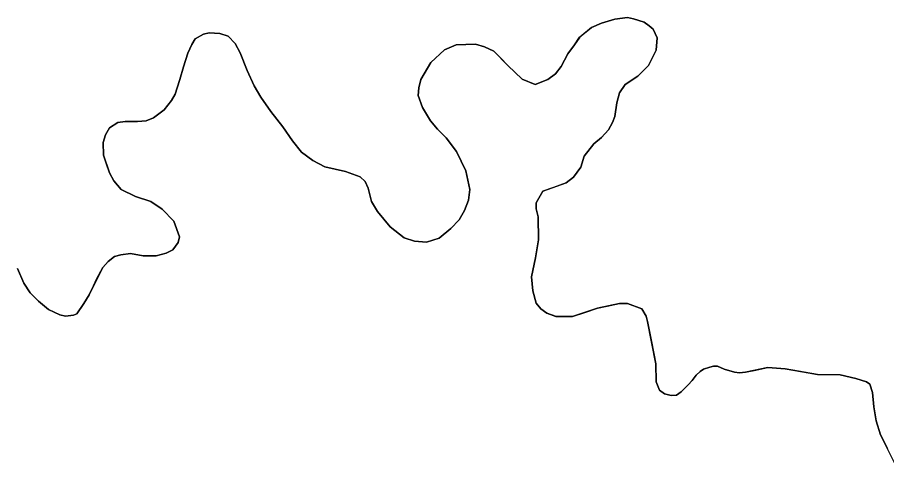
# Model space of a CAD drawing. Extents: x 3694830 to 3732949, y 415201 to 440970.
# Drawn here: x 3721497.9 to 3721764.9, y 422360.3 to 422497.9 of the extents above; entities that cross this region are included whole.
import ezdxf

# ---------------------------------------------------------------- set-up
doc = ezdxf.new("R2010")
doc.units = 0
doc.layers.add('V-TOPO-SHOR', color=7, linetype='Continuous')
doc.layers.add('V-WETL-SWMP', color=7, linetype='Continuous')

msp = doc.modelspace()

# ---------------------------------------------------------------- linework, layer by layer
at = {"layer": 'V-TOPO-SHOR'}
for points in [[(3721670.62, 422491.85), (3721674.26, 422494.81), (3721677.35, 422496.15), (3721681.39, 422497.36), (3721685.28, 422497.9), (3721687.17, 422497.5), (3721690.39, 422496.42), (3721692.01, 422495.34), (3721693.22, 422494.27), (3721694.43, 422491.58), (3721694.16, 422487.81), (3721691.74, 422483.11), (3721688.51, 422479.88), (3721684.61, 422477.33), (3721682.86, 422474.77), (3721682.06, 422471.68), (3721681.38, 422467.51), (3721680.71, 422465.62), (3721679.5, 422463.34), (3721677.35, 422461.05), (3721674.93, 422459.04), (3721671.97, 422455.27), (3721671.02, 422451.91), (3721668.74, 422448.82), (3721666.45, 422447.07), (3721662.55, 422445.73), (3721659.32, 422444.51), (3721657.31, 422441.02), (3721657.31, 422439.14), (3721657.84, 422436.72), (3721657.98, 422429.59), (3721657.04, 422424.07), (3721655.83, 422418.29), (3721656.23, 422413.99), (3721657.3, 422410.22), (3721658.65, 422408.47), (3721660.53, 422407.13), (3721663.35, 422406.05), (3721668.46, 422406.05), (3721672.5, 422407.4), (3721676.13, 422408.61), (3721679.09, 422409.28), (3721682.85, 422410.09), (3721685.27, 422410.09), (3721689.71, 422408.47), (3721691.06, 422406.19), (3721691.46, 422404.57), (3721692.67, 422398.39), (3721694.02, 422391.53), (3721694.15, 422386.01), (3721695.09, 422383.46), (3721696.7, 422382.38), (3721698.72, 422381.84), (3721700.33, 422381.98), (3721701.81, 422382.92), (3721703.96, 422385.07), (3721705.17, 422386.41), (3721706.39, 422388.03), (3721707.6, 422389.24), (3721708.67, 422389.91), (3721710.56, 422390.58), (3721711.77, 422390.85), (3721712.98, 422390.85), (3721714.99, 422389.91), (3721718.22, 422388.97), (3721719.7, 422388.83), (3721721.58, 422388.97), (3721724.68, 422389.64), (3721728.44, 422390.45), (3721733.69, 422390.04), (3721739.06, 422389.1), (3721743.64, 422388.29), (3721750.63, 422388.16), (3721755.47, 422387.08), (3721758.7, 422386.01), (3721759.77, 422385.33), (3721760.58, 422382.78), (3721760.98, 422378.34), (3721761.65, 422374.04), (3721763, 422369.73), (3721765.15, 422365.57)], [(3721510.99, 422406.61), (3721512.74, 422406.2), (3721515.16, 422406.47), (3721516.23, 422406.87), (3721518.39, 422410.1), (3721520, 422412.79), (3721521.35, 422415.48), (3721522.29, 422417.5), (3721524.17, 422421.13), (3721525.78, 422423.01), (3721527.8, 422424.49), (3721529.69, 422425.03), (3721532.65, 422425.43), (3721536.54, 422424.76), (3721540.58, 422424.76), (3721543.67, 422425.56), (3721545.69, 422426.51), (3721547.3, 422428.79), (3721547.71, 422430.54), (3721545.96, 422435.38), (3721542.46, 422439.01), (3721538.97, 422441.43), (3721534.26, 422442.92), (3721529.82, 422445.07), (3721527.54, 422447.76), (3721526.19, 422450.18), (3721525.25, 422453.13), (3721524.44, 422455.56), (3721524.31, 422459.46), (3721524.98, 422461.88), (3721526.19, 422464.03), (3721528.75, 422465.64), (3721531.03, 422465.91), (3721534.8, 422465.91), (3721537.49, 422466.18), (3721539.78, 422467.12), (3721543, 422469.54), (3721545.29, 422472.36), (3721546.36, 422474.38), (3721547.04, 422476.26), (3721547.85, 422478.82), (3721548.92, 422482.72), (3721550.27, 422486.89), (3721551.48, 422489.58), (3721552.55, 422491.32), (3721555.11, 422492.8), (3721556.86, 422493.21), (3721560.08, 422492.94), (3721562.64, 422492.13), (3721564.79, 422489.85), (3721566.4, 422487.02), (3721568.55, 422481.64), (3721570.71, 422476.93), (3721572.72, 422473.44), (3721575.82, 422469), (3721579.45, 422464.29), (3721582.4, 422459.99), (3721585.23, 422456.49), (3721588.72, 422453.93), (3721592.35, 422452.05), (3721598.67, 422450.57), (3721603.25, 422448.96), (3721604.73, 422447.48), (3721605.67, 422445.46), (3721606.74, 422441.43), (3721608.49, 422438.33), (3721612.39, 422433.63), (3721616.69, 422430.26), (3721619.92, 422429.19), (3721623.55, 422428.92), (3721627.45, 422430.13), (3721631.08, 422433.09), (3721633.64, 422435.78), (3721635.25, 422438.6), (3721636.46, 422441.83), (3721636.87, 422445.05), (3721635.66, 422450.84), (3721632.83, 422456.76), (3721629.6, 422460.92), (3721626.92, 422463.61), (3721624.77, 422466.17), (3721622.35, 422470.2), (3721621, 422473.97), (3721621.27, 422476.25), (3721621.81, 422478.81), (3721624.9, 422484.05), (3721629.07, 422487.95), (3721632.7, 422489.43), (3721638.62, 422489.7), (3721641.44, 422488.89), (3721644.27, 422487.55), (3721646.28, 422485.53), (3721648.57, 422483.11), (3721653.01, 422478.94), (3721656.91, 422477.33), (3721660.81, 422478.81), (3721663.23, 422480.55), (3721664.98, 422482.84), (3721666.99, 422486.74), (3721669.01, 422489.43), (3721670.62, 422491.85)], [(3721497.95, 422420.86), (3721499.96, 422416.29), (3721501.85, 422413.33), (3721504.4, 422410.78), (3721507.49, 422408.22), (3721510.99, 422406.61)]]:
    msp.add_lwpolyline(points, dxfattribs=at)
at = {"layer": 'V-WETL-SWMP'}
for p, q in [((3721681.38, 422497.36), (3721677.35, 422496.15)), ((3721685.28, 422497.9), (3721681.38, 422497.36)), ((3721687.17, 422497.5), (3721685.28, 422497.9)), ((3721690.39, 422496.42), (3721687.17, 422497.5)), ((3721674.26, 422494.81), (3721670.63, 422491.85)), ((3721677.35, 422496.15), (3721674.26, 422494.81)), ((3721692.01, 422495.34), (3721690.39, 422496.42)), ((3721693.22, 422494.27), (3721692.01, 422495.34)), ((3721555.11, 422492.8), (3721552.55, 422491.32)), ((3721556.86, 422493.21), (3721555.11, 422492.8)), ((3721560.08, 422492.94), (3721556.86, 422493.21)), ((3721562.64, 422492.13), (3721560.08, 422492.94)), ((3721564.79, 422489.84), (3721562.64, 422492.13)), ((3721670.63, 422491.85), (3721669.01, 422489.43)), ((3721694.43, 422491.58), (3721693.22, 422494.27)), ((3721551.48, 422489.58), (3721550.27, 422486.89)), ((3721552.55, 422491.32), (3721551.48, 422489.58)), ((3721566.4, 422487.02), (3721564.79, 422489.84)), ((3721632.7, 422489.43), (3721629.07, 422487.95)), ((3721638.62, 422489.7), (3721632.7, 422489.43)), ((3721641.44, 422488.89), (3721638.62, 422489.7)), ((3721669.01, 422489.43), (3721666.99, 422486.74)), ((3721694.16, 422487.81), (3721694.43, 422491.58)), ((3721550.27, 422486.89), (3721548.92, 422482.72)), ((3721568.56, 422481.64), (3721566.4, 422487.02)), ((3721629.07, 422487.95), (3721624.9, 422484.05)), ((3721644.27, 422487.55), (3721641.44, 422488.89)), ((3721648.57, 422483.11), (3721644.27, 422487.55)), ((3721666.99, 422486.74), (3721664.98, 422482.84)), ((3721691.74, 422483.11), (3721694.16, 422487.81)), ((3721624.9, 422484.05), (3721621.81, 422478.81)), ((3721548.92, 422482.72), (3721547.85, 422478.82)), ((3721570.71, 422476.93), (3721568.56, 422481.64)), ((3721653.01, 422478.94), (3721648.57, 422483.11)), ((3721664.98, 422482.84), (3721663.23, 422480.55)), ((3721688.51, 422479.88), (3721691.74, 422483.11)), ((3721547.85, 422478.82), (3721546.37, 422474.38)), ((3721621.81, 422478.81), (3721621.27, 422476.26)), ((3721656.91, 422477.33), (3721653.01, 422478.94)), ((3721660.81, 422478.81), (3721656.91, 422477.33)), ((3721663.23, 422480.55), (3721660.81, 422478.81)), ((3721684.61, 422477.33), (3721688.51, 422479.88)), ((3721572.72, 422473.44), (3721570.71, 422476.93)), ((3721621.27, 422476.26), (3721621, 422473.97)), ((3721682.86, 422474.77), (3721684.61, 422477.33)), ((3721546.37, 422474.38), (3721545.29, 422472.36)), ((3721575.82, 422469), (3721572.72, 422473.44)), ((3721621, 422473.97), (3721622.35, 422470.2)), ((3721682.05, 422471.68), (3721682.86, 422474.77)), ((3721545.29, 422472.36), (3721543, 422469.54)), ((3721681.38, 422467.51), (3721682.05, 422471.68)), ((3721543, 422469.54), (3721539.78, 422467.12)), ((3721579.45, 422464.29), (3721575.82, 422469)), ((3721622.35, 422470.2), (3721624.77, 422466.17)), ((3721528.75, 422465.64), (3721526.19, 422464.03)), ((3721531.03, 422465.91), (3721528.75, 422465.64)), ((3721534.8, 422465.91), (3721531.03, 422465.91)), ((3721537.49, 422466.18), (3721534.8, 422465.91)), ((3721539.78, 422467.12), (3721537.49, 422466.18)), ((3721624.77, 422466.17), (3721626.92, 422463.61)), ((3721679.5, 422463.34), (3721680.71, 422465.62)), ((3721680.71, 422465.62), (3721681.38, 422467.51)), ((3721526.19, 422464.03), (3721524.98, 422461.88)), ((3721582.4, 422459.99), (3721579.45, 422464.29)), ((3721626.92, 422463.61), (3721629.61, 422460.92)), ((3721677.35, 422461.05), (3721679.5, 422463.34)), ((3721524.98, 422461.88), (3721524.31, 422459.46)), ((3721585.23, 422456.49), (3721582.4, 422459.99)), ((3721629.61, 422460.92), (3721632.83, 422456.76)), ((3721674.93, 422459.04), (3721677.35, 422461.05)), ((3721524.31, 422459.46), (3721524.44, 422455.56)), ((3721671.97, 422455.27), (3721674.93, 422459.04)), ((3721524.44, 422455.56), (3721526.19, 422450.18)), ((3721588.72, 422453.93), (3721585.23, 422456.49)), ((3721632.83, 422456.76), (3721635.66, 422450.84)), ((3721671.03, 422451.91), (3721671.97, 422455.27)), ((3721592.36, 422452.05), (3721588.72, 422453.93)), ((3721598.68, 422450.57), (3721592.36, 422452.05)), ((3721668.74, 422448.82), (3721671.03, 422451.91)), ((3721526.19, 422450.18), (3721527.54, 422447.76)), ((3721603.25, 422448.96), (3721598.68, 422450.57)), ((3721635.66, 422450.84), (3721636.87, 422445.05)), ((3721527.54, 422447.76), (3721529.82, 422445.07)), ((3721604.73, 422447.48), (3721603.25, 422448.96)), ((3721605.67, 422445.46), (3721604.73, 422447.48)), ((3721659.32, 422444.52), (3721666.45, 422447.07)), ((3721666.45, 422447.07), (3721668.74, 422448.82)), ((3721529.82, 422445.07), (3721534.26, 422442.91)), ((3721606.74, 422441.43), (3721605.67, 422445.46)), ((3721636.87, 422445.05), (3721636.46, 422441.83)), ((3721657.31, 422441.02), (3721659.32, 422444.52)), ((3721534.26, 422442.91), (3721538.97, 422441.43)), ((3721538.97, 422441.43), (3721542.46, 422439.01)), ((3721608.49, 422438.33), (3721606.74, 422441.43)), ((3721636.46, 422441.83), (3721635.25, 422438.6)), ((3721657.31, 422439.14), (3721657.31, 422441.02)), ((3721542.46, 422439.01), (3721545.96, 422435.38)), ((3721612.39, 422433.63), (3721608.49, 422438.33)), ((3721635.25, 422438.6), (3721633.64, 422435.78)), ((3721657.84, 422436.72), (3721657.31, 422439.14)), ((3721633.64, 422435.78), (3721631.08, 422433.09)), ((3721657.98, 422429.59), (3721657.84, 422436.72)), ((3721545.96, 422435.38), (3721547.71, 422430.54)), ((3721616.69, 422430.26), (3721612.39, 422433.63)), ((3721631.08, 422433.09), (3721627.45, 422430.13)), ((3721547.71, 422430.54), (3721547.3, 422428.79)), ((3721547.3, 422428.79), (3721545.69, 422426.51)), ((3721619.92, 422429.19), (3721616.69, 422430.26)), ((3721623.55, 422428.92), (3721619.92, 422429.19)), ((3721627.45, 422430.13), (3721623.55, 422428.92)), ((3721657.04, 422424.07), (3721657.98, 422429.59)), ((3721529.69, 422425.03), (3721527.8, 422424.49)), ((3721532.64, 422425.43), (3721529.69, 422425.03)), ((3721536.54, 422424.76), (3721532.64, 422425.43)), ((3721543.67, 422425.57), (3721540.58, 422424.76)), ((3721545.69, 422426.51), (3721543.67, 422425.57)), ((3721525.79, 422423.01), (3721524.17, 422421.13)), ((3721527.8, 422424.49), (3721525.79, 422423.01)), ((3721540.58, 422424.76), (3721536.54, 422424.76)), ((3721655.83, 422418.29), (3721657.04, 422424.07)), ((3721499.96, 422416.29), (3721497.95, 422420.86)), ((3721524.17, 422421.13), (3721520, 422412.79)), ((3721656.23, 422413.99), (3721655.83, 422418.29)), ((3721501.85, 422413.33), (3721499.96, 422416.29)), ((3721504.4, 422410.78), (3721501.85, 422413.33)), ((3721520, 422412.79), (3721518.39, 422410.1)), ((3721657.3, 422410.22), (3721656.23, 422413.99)), ((3721507.49, 422408.22), (3721504.4, 422410.78)), ((3721518.39, 422410.1), (3721516.24, 422406.88)), ((3721658.65, 422408.47), (3721657.3, 422410.22)), ((3721682.85, 422410.09), (3721676.13, 422408.61)), ((3721685.28, 422410.09), (3721682.85, 422410.09)), ((3721689.71, 422408.47), (3721685.28, 422410.09)), ((3721510.99, 422406.61), (3721507.49, 422408.22)), ((3721512.74, 422406.2), (3721510.99, 422406.61)), ((3721515.16, 422406.47), (3721512.74, 422406.2)), ((3721516.24, 422406.88), (3721515.16, 422406.47)), ((3721660.53, 422407.13), (3721658.65, 422408.47)), ((3721663.36, 422406.05), (3721660.53, 422407.13)), ((3721676.13, 422408.61), (3721668.47, 422406.05)), ((3721691.06, 422406.19), (3721689.71, 422408.47)), ((3721668.47, 422406.05), (3721663.36, 422406.05)), ((3721691.46, 422404.57), (3721691.06, 422406.19)), ((3721694.01, 422391.53), (3721691.46, 422404.57)), ((3721694.15, 422386.01), (3721694.01, 422391.53)), ((3721710.56, 422390.58), (3721708.67, 422389.91)), ((3721711.77, 422390.85), (3721710.56, 422390.58)), ((3721712.98, 422390.85), (3721711.77, 422390.85)), ((3721714.99, 422389.91), (3721712.98, 422390.85)), ((3721728.44, 422390.45), (3721721.58, 422388.97)), ((3721733.69, 422390.04), (3721728.44, 422390.45)), ((3721706.39, 422388.03), (3721705.18, 422386.42)), ((3721707.6, 422389.24), (3721706.39, 422388.03)), ((3721708.67, 422389.91), (3721707.6, 422389.24)), ((3721718.22, 422388.97), (3721714.99, 422389.91)), ((3721719.7, 422388.83), (3721718.22, 422388.97)), ((3721721.58, 422388.97), (3721719.7, 422388.83)), ((3721743.64, 422388.29), (3721733.69, 422390.04)), ((3721750.63, 422388.16), (3721743.64, 422388.29)), ((3721755.47, 422387.08), (3721750.63, 422388.16)), ((3721695.09, 422383.46), (3721694.15, 422386.01)), ((3721703.97, 422385.07), (3721701.81, 422382.92)), ((3721705.18, 422386.42), (3721703.97, 422385.07)), ((3721758.7, 422386.01), (3721755.47, 422387.08)), ((3721759.77, 422385.33), (3721758.7, 422386.01)), ((3721760.58, 422382.78), (3721759.77, 422385.33)), ((3721696.7, 422382.38), (3721695.09, 422383.46)), ((3721698.72, 422381.84), (3721696.7, 422382.38)), ((3721701.81, 422382.92), (3721700.33, 422381.98)), ((3721760.98, 422378.34), (3721760.58, 422382.78)), ((3721700.33, 422381.98), (3721698.72, 422381.84)), ((3721761.66, 422374.04), (3721760.98, 422378.34)), ((3721763, 422369.73), (3721761.66, 422374.04)), ((3721767.71, 422360.32), (3721763, 422369.73))]:
    msp.add_line(p, q, dxfattribs=at)

doc.saveas('drawing.dxf')
